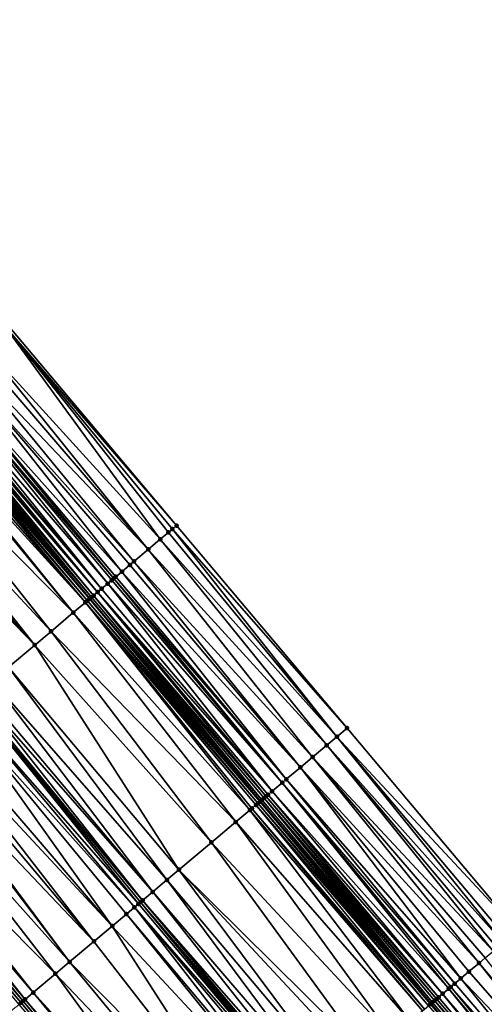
# Model space of a CAD drawing. Header units: feet. Extents: x 2004186 to 2014793, y 836912 to 864902.
# Tile 550 of 974: x 2008795 to 2008830, y 850318 to 850392. Entities that reach past the tile are written whole.
import ezdxf

# ---------------------------------------------------------------- set-up
doc = ezdxf.new("R2010")
doc.units = ezdxf.units.FT
doc.header["$LTSCALE"] = 100
doc.header["$MEASUREMENT"] = 0
for name, color, linetype, lineweight in [('EP_Travel Lane', 5, 'Continuous', 40), ('GPL_Skip Line', 2, 'Continuous', 40), ('Road Shots', 4, 'Continuous', 200), ('Road X-Section', 30, 'Continuous', 13)]:
    doc.layers.add(name, color=color, linetype=linetype, lineweight=lineweight)
doc.layers.add('I-77 SB_MM21-27-Surface-Border', color=7, linetype='Continuous')
doc.layers.add('I-77 SB_MM21-27-Surface-TIN', color=7, linetype='Continuous')

msp = doc.modelspace()

# ---------------------------------------------------------------- linework, layer by layer
at = {"layer": 'EP_Travel Lane'}
msp.add_polyline3d([(2008915.867513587, 850210.6115616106, 427.1143977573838), (2008902.985485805, 850225.9102312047, 427.1784940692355), (2008890.103520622, 850241.2088264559, 427.2702091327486), (2008877.221518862, 850256.5074651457, 427.3457865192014), (2008864.339452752, 850271.8061802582, 427.3929722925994), (2008851.457444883, 850287.104826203, 427.4658543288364), (2008838.575445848, 850302.4034616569, 427.542645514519), (2008825.692796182, 850317.7030101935, 427.605300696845), (2008812.811069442, 850333.0017262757, 427.7104481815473), (2008799.929318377, 850348.3004712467, 427.8060935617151), (2008787.047602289, 850363.5991746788, 427.9153491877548), (2008774.165686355, 850378.8981154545, 427.9468093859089), (2008761.283878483, 850394.1969278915, 428.0203162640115), (2008748.402164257, 850409.4956291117, 428.1303267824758), (2008735.520360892, 850424.7944361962, 428.2056198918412), (2008722.668771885, 850440.0799362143, 428.2471477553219), (2008709.8114582, 850455.3993182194, 428.3277989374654), (2008696.954085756, 850470.7187702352, 428.3810532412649), (2008684.096679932, 850486.038262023, 428.4187279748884), (2008671.239433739, 850501.3575636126, 428.5308118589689), (2008658.29212345, 850516.6541551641, 428.6017493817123), (2008645.370726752, 850531.9194284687, 428.7031373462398)], dxfattribs=at)
at = {"layer": 'GPL_Skip Line'}
msp.add_polyline3d([(2008894.092958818, 850218.4216067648, 427.3520091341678), (2008881.210969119, 850233.7202311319, 427.4329074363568), (2008868.328993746, 850249.0188384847, 427.5201267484), (2008855.446945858, 850264.3175319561, 427.5753522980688), (2008842.564943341, 850279.6161715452, 427.650595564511), (2008829.682933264, 850294.9148201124, 427.7225033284), (2008816.800461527, 850310.2131006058, 427.7898002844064), (2008803.917205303, 850325.5106064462, 427.8799851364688), (2008791.033978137, 850340.8080777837, 427.9814844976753), (2008778.150705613, 850356.1056029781, 428.0653225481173), (2008765.26733627, 850371.403243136, 428.1114611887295), (2008752.383995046, 850386.7008499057, 428.1685486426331), (2008739.500729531, 850401.998366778, 428.2551158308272), (2008726.61750691, 850417.2958327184, 428.3583851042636), (2008713.751811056, 850432.6082563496, 428.4147457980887), (2008700.907477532, 850447.9386255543, 428.4696726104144), (2008688.063002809, 850463.2691632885, 428.4587566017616), (2008675.218813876, 850478.599359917, 428.581107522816), (2008662.374626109, 850493.9295551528, 428.7040024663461), (2008649.477437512, 850509.2154379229, 428.7683137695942)], dxfattribs=at)
at = {"layer": 'I-77 SB_MM21-27-Surface-Border', "color": 3, "linetype": 'ByBlock', "lineweight": -2}
msp.add_polyline3d([(2008646.361944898, 850532.7559156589, 428.6848229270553), (2008660.176727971, 850518.2445676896, 428.5672643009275), (2008673.565362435, 850503.3065174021, 428.4832371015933), (2008690.395408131, 850491.3159234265, 428.3358796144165), (2008703.239696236, 850475.9856084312, 428.2598247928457), (2008716.237136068, 850460.7839192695, 428.1125989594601), (2008729.081235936, 850445.4538289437, 427.9486738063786), (2008741.913914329, 850430.1807046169, 427.8709516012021), (2008754.797180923, 850414.8831864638, 427.7847865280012), (2008767.680465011, 850399.5856475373, 427.7054260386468), (2008780.716760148, 850384.416901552, 427.6395433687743), (2008793.600095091, 850369.1193022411, 427.5799843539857), (2008806.483406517, 850353.8217308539, 427.5113196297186), (2008819.366612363, 850338.5242848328, 427.4015260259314), (2008832.24980813, 850323.2268507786, 427.2877568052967), (2008845.133555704, 850307.9270554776, 427.2317078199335), (2008857.862602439, 850292.499557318, 427.1704268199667), (2008870.591658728, 850277.0720478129, 427.113381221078), (2008883.16774643, 850261.5156949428, 427.0646691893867), (2008895.743853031, 850245.9593196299, 427.0242948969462), (2008908.472840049, 850230.5318923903, 426.9366870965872), (2008921.048963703, 850214.9754968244, 426.9038368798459)], dxfattribs=at)
at = {"layer": 'I-77 SB_MM21-27-Surface-TIN', "color": 128, "linetype": 'ByBlock', "lineweight": -2}
for points in [[(2008793.447140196, 850368.9904426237, 427.5884328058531), (2008791.764618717, 850367.5730077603, 427.6745040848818), (2008805.259752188, 850352.7908719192, 427.5730018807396)], [(2008793.600095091, 850369.1193022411, 427.5799843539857), (2008793.447140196, 850368.9904426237, 427.5884328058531), (2008806.483406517, 850353.8217308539, 427.5113196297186)], [(2008793.447140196, 850368.9904426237, 427.5884328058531), (2008806.17748917, 850353.564020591, 427.5252740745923), (2008806.483406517, 850353.8217308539, 427.5113196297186)], [(2008793.447140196, 850368.9904426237, 427.5884328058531), (2008805.871583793, 850353.3062961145, 427.543889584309), (2008806.17748917, 850353.564020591, 427.5252740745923)], [(2008793.447140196, 850368.9904426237, 427.5884328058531), (2008805.259752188, 850352.7908719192, 427.5730018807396), (2008805.871583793, 850353.3062961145, 427.543889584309)], [(2008791.305763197, 850367.1864180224, 427.7034193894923), (2008790.540987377, 850366.5421215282, 427.7451398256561), (2008804.342008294, 850352.0177314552, 427.6180380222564)], [(2008791.764618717, 850367.5730077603, 427.6745040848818), (2008791.305763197, 850367.1864180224, 427.7034193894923), (2008804.342008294, 850352.0177314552, 427.6180380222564)], [(2008791.764618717, 850367.5730077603, 427.6745040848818), (2008804.342008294, 850352.0177314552, 427.6180380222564), (2008805.259752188, 850352.7908719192, 427.5730018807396)], [(2008790.540987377, 850366.5421215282, 427.7451398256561), (2008789.929152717, 850366.0267009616, 427.7730631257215), (2008803.271319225, 850351.1157198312, 427.6753076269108)], [(2008790.540987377, 850366.5421215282, 427.7451398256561), (2008803.271319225, 850351.1157198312, 427.6753076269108), (2008804.342008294, 850352.0177314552, 427.6180380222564)], [(2008789.929152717, 850366.0267009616, 427.7730631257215), (2008789.01142825, 850365.2535374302, 427.8256652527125), (2008802.353555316, 850350.3426031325, 427.7125504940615)], [(2008789.929152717, 850366.0267009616, 427.7730631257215), (2008802.965398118, 850350.8580140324, 427.6877981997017), (2008803.271319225, 850351.1157198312, 427.6753076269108)], [(2008789.929152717, 850366.0267009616, 427.7730631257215), (2008802.353555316, 850350.3426031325, 427.7125504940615), (2008802.965398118, 850350.8580140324, 427.6877981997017)], [(2008788.705481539, 850364.9958620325, 427.828186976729), (2008788.246621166, 850364.6092780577, 427.8552124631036), (2008801.282827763, 850349.440637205, 427.7548349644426)], [(2008789.01142825, 850365.2535374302, 427.8256652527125), (2008788.705481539, 850364.9958620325, 427.828186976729), (2008801.741717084, 850349.8271868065, 427.7390822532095)], [(2008788.705481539, 850364.9958620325, 427.828186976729), (2008801.588742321, 850349.6983507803, 427.7397943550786), (2008801.741717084, 850349.8271868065, 427.7390822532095)], [(2008788.705481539, 850364.9958620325, 427.828186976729), (2008801.282827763, 850349.440637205, 427.7548349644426), (2008801.588742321, 850349.6983507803, 427.7397943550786)], [(2008789.01142825, 850365.2535374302, 427.8256652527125), (2008801.894684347, 850349.9560317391, 427.7354494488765), (2008802.353555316, 850350.3426031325, 427.7125504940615)], [(2008789.01142825, 850365.2535374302, 427.8256652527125), (2008801.741717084, 850349.8271868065, 427.7390822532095), (2008801.894684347, 850349.9560317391, 427.7354494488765)], [(2008787.634831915, 850364.0938035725, 427.9008171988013), (2008787.481869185, 850363.9649532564, 427.9062155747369), (2008800.518058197, 850348.7963332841, 427.7989895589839)], [(2008787.787780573, 850364.2226705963, 427.8899398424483), (2008787.634831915, 850364.0938035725, 427.9008171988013), (2008800.518058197, 850348.7963332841, 427.7989895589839)], [(2008787.940721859, 850364.3515463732, 427.8761921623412), (2008787.787780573, 850364.2226705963, 427.8899398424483), (2008800.823960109, 850349.0540618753, 427.7790247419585)], [(2008787.787780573, 850364.2226705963, 427.8899398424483), (2008800.518058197, 850348.7963332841, 427.7989895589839), (2008800.823960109, 850349.0540618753, 427.7790247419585)], [(2008788.246621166, 850364.6092780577, 427.8552124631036), (2008787.940721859, 850364.3515463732, 427.8761921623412), (2008800.823960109, 850349.0540618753, 427.7790247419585)], [(2008788.246621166, 850364.6092780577, 427.8552124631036), (2008800.823960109, 850349.0540618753, 427.7790247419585), (2008801.282827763, 850349.440637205, 427.7548349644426)], [(2008786.717043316, 850363.3207161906, 427.9284477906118), (2008786.411103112, 850363.0630330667, 427.9335031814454), (2008799.600262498, 850348.0232543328, 427.8238540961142)], [(2008786.87000848, 850363.4495636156, 427.923997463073), (2008786.717043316, 850363.3207161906, 427.9284477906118), (2008799.75322503, 850348.1521048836, 427.8183789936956)], [(2008786.717043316, 850363.3207161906, 427.9284477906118), (2008799.600262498, 850348.0232543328, 427.8238540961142), (2008799.75322503, 850348.1521048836, 427.8183789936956)], [(2008786.87000848, 850363.4495636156, 427.923997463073), (2008799.906172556, 850348.2809732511, 427.8070612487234), (2008787.047602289, 850363.5991746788, 427.9153491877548)], [(2008786.87000848, 850363.4495636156, 427.923997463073), (2008799.75322503, 850348.1521048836, 427.8183789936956), (2008799.906172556, 850348.2809732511, 427.8070612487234)], [(2008787.175923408, 850363.7072767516, 427.9091003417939), (2008787.047602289, 850363.5991746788, 427.9153491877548), (2008800.059132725, 850348.4098266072, 427.8006662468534)], [(2008799.906172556, 850348.2809732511, 427.8070612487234), (2008799.929318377, 850348.3004712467, 427.8060935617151), (2008787.047602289, 850363.5991746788, 427.9153491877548)], [(2008800.059132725, 850348.4098266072, 427.8006662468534), (2008787.047602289, 850363.5991746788, 427.9153491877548), (2008799.929318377, 850348.3004712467, 427.8060935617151)], [(2008787.328899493, 850363.836111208, 427.9089027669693), (2008787.175923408, 850363.7072767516, 427.9091003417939), (2008800.059132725, 850348.4098266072, 427.8006662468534)], [(2008787.481869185, 850363.9649532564, 427.9062155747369), (2008787.328899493, 850363.836111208, 427.9089027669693), (2008800.212121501, 850348.538645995, 427.8054102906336)], [(2008787.328899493, 850363.836111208, 427.9089027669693), (2008800.059132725, 850348.4098266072, 427.8006662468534), (2008800.212121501, 850348.538645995, 427.8054102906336)], [(2008787.481869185, 850363.9649532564, 427.9062155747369), (2008800.212121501, 850348.538645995, 427.8054102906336), (2008800.518058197, 850348.7963332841, 427.7989895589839)], [(2008785.952213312, 850362.6764840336, 427.9490703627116), (2008784.575453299, 850361.516944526, 427.9604896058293), (2008798.682464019, 850347.2501786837, 427.8476357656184)], [(2008786.105179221, 850362.8053305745, 427.9449099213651), (2008785.952213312, 850362.6764840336, 427.9490703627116), (2008798.682464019, 850347.2501786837, 427.8476357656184)], [(2008786.411103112, 850363.0630330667, 427.9335031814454), (2008786.105179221, 850362.8053305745, 427.9449099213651), (2008799.600262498, 850348.0232543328, 427.8238540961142)], [(2008786.105179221, 850362.8053305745, 427.9449099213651), (2008798.682464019, 850347.2501786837, 427.8476357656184), (2008799.600262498, 850348.0232543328, 427.8238540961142)], [(2008784.575453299, 850361.516944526, 427.9604896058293), (2008783.351673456, 850360.4862346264, 427.9733011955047), (2008796.999797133, 850345.8329164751, 427.8770858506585)], [(2008784.575453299, 850361.516944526, 427.9604896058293), (2008796.999797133, 850345.8329164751, 427.8770858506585), (2008798.682464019, 850347.2501786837, 427.8476357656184)], [(2008783.351673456, 850360.4862346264, 427.9733011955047), (2008782.739789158, 850359.9708729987, 427.9818968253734), (2008795.776033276, 850344.8021875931, 427.8961202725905)], [(2008783.351673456, 850360.4862346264, 427.9733011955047), (2008795.776033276, 850344.8021875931, 427.8961202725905), (2008796.999797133, 850345.8329164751, 427.8770858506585)], [(2008782.433843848, 850359.7131959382, 427.9849638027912), (2008782.280877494, 850359.584349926, 427.9889508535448), (2008795.776033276, 850344.8021875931, 427.8961202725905)], [(2008782.739789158, 850359.9708729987, 427.9818968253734), (2008782.433843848, 850359.7131959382, 427.9849638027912), (2008795.776033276, 850344.8021875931, 427.8961202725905)], [(2008782.280877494, 850359.584349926, 427.9889508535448), (2008781.82196487, 850359.1978279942, 427.9956307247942), (2008795.776033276, 850344.8021875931, 427.8961202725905)], [(2008781.82196487, 850359.1978279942, 427.9956307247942), (2008793.787406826, 850343.1272652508, 427.9230862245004), (2008795.776033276, 850344.8021875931, 427.8961202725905)], [(2008806.483406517, 850353.8217308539, 427.5113196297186), (2008806.17748917, 850353.564020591, 427.5252740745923), (2008819.366612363, 850338.5242848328, 427.4015260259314)], [(2008805.871583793, 850353.3062961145, 427.543889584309), (2008805.259752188, 850352.7908719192, 427.5730018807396), (2008818.601833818, 850337.8799915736, 427.4421839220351)], [(2008806.17748917, 850353.564020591, 427.5252740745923), (2008805.871583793, 850353.3062961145, 427.543889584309), (2008818.601833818, 850337.8799915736, 427.4421839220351)], [(2008806.17748917, 850353.564020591, 427.5252740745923), (2008818.601833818, 850337.8799915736, 427.4421839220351), (2008819.366612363, 850338.5242848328, 427.4015260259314)], [(2008805.259752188, 850352.7908719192, 427.5730018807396), (2008804.342008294, 850352.0177314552, 427.6180380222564), (2008817.837047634, 850337.2357073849, 427.4798674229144)], [(2008805.259752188, 850352.7908719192, 427.5730018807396), (2008817.837047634, 850337.2357073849, 427.4798674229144), (2008818.601833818, 850337.8799915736, 427.4421839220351)], [(2008804.342008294, 850352.0177314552, 427.6180380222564), (2008803.271319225, 850351.1157198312, 427.6753076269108), (2008816.766362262, 850336.3336913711, 427.5385760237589)], [(2008804.342008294, 850352.0177314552, 427.6180380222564), (2008816.766362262, 850336.3336913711, 427.5385760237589), (2008817.837047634, 850337.2357073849, 427.4798674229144)], [(2008802.965398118, 850350.8580140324, 427.6877981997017), (2008802.353555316, 850350.3426031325, 427.7125504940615), (2008815.848614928, 850335.5605549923, 427.5822721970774)], [(2008803.271319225, 850351.1157198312, 427.6753076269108), (2008802.965398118, 850350.8580140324, 427.6877981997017), (2008815.848614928, 850335.5605549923, 427.5822721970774)], [(2008803.271319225, 850351.1157198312, 427.6753076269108), (2008815.848614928, 850335.5605549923, 427.5822721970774), (2008816.766362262, 850336.3336913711, 427.5385760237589)], [(2008801.894684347, 850349.9560317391, 427.7354494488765), (2008801.741717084, 850349.8271868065, 427.7390822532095), (2008814.77791408, 850334.6585573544, 427.6349548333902)], [(2008802.353555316, 850350.3426031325, 427.7125504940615), (2008801.894684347, 850349.9560317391, 427.7354494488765), (2008814.77791408, 850334.6585573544, 427.6349548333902)], [(2008802.353555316, 850350.3426031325, 427.7125504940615), (2008814.77791408, 850334.6585573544, 427.6349548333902), (2008815.848614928, 850335.5605549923, 427.5822721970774)], [(2008801.282827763, 850349.440637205, 427.7548349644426), (2008800.823960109, 850349.0540618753, 427.7790247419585), (2008813.707184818, 850333.7565934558, 427.6765734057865)], [(2008801.588742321, 850349.6983507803, 427.7397943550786), (2008801.282827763, 850349.440637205, 427.7548349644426), (2008814.471963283, 850334.4008868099, 427.6358843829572)], [(2008801.282827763, 850349.440637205, 427.7548349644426), (2008813.707184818, 850333.7565934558, 427.6765734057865), (2008814.471963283, 850334.4008868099, 427.6358843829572)], [(2008801.741717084, 850349.8271868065, 427.7390822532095), (2008801.588742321, 850349.6983507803, 427.7397943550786), (2008814.471963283, 850334.4008868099, 427.6358843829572)], [(2008801.741717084, 850349.8271868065, 427.7390822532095), (2008814.471963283, 850334.4008868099, 427.6358843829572), (2008814.77791408, 850334.6585573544, 427.6349548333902)], [(2008800.212121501, 850348.538645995, 427.8054102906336), (2008800.059132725, 850348.4098266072, 427.8006662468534), (2008812.942380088, 850333.1123312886, 427.707035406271)], [(2008800.518058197, 850348.7963332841, 427.7989895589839), (2008800.212121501, 850348.538645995, 427.8054102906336), (2008813.248342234, 850333.3699883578, 427.7105247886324)], [(2008800.212121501, 850348.538645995, 427.8054102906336), (2008813.095366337, 850333.241153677, 427.7107956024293), (2008813.248342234, 850333.3699883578, 427.7105247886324)], [(2008800.212121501, 850348.538645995, 427.8054102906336), (2008812.942380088, 850333.1123312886, 427.707035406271), (2008813.095366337, 850333.241153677, 427.7107956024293)], [(2008800.823960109, 850349.0540618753, 427.7790247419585), (2008800.518058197, 850348.7963332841, 427.7989895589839), (2008813.707184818, 850333.7565934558, 427.6765734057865)], [(2008800.518058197, 850348.7963332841, 427.7989895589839), (2008813.401308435, 850333.4988345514, 427.70647860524), (2008813.707184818, 850333.7565934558, 427.6765734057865)], [(2008800.518058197, 850348.7963332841, 427.7989895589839), (2008813.248342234, 850333.3699883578, 427.7105247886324), (2008813.401308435, 850333.4988345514, 427.70647860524)], [(2008799.600262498, 850348.0232543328, 427.8238540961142), (2008798.682464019, 850347.2501786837, 427.8476357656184), (2008812.024587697, 850332.3392484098, 427.7331874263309)], [(2008799.75322503, 850348.1521048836, 427.8183789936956), (2008799.600262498, 850348.0232543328, 427.8238540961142), (2008812.636455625, 850332.8546294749, 427.7182189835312)], [(2008799.600262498, 850348.0232543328, 427.8238540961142), (2008812.483491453, 850332.725780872, 427.7230552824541), (2008812.636455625, 850332.8546294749, 427.7182189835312)], [(2008799.600262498, 850348.0232543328, 427.8238540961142), (2008812.177550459, 850332.4680986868, 427.7278022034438), (2008812.483491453, 850332.725780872, 427.7230552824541)], [(2008799.600262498, 850348.0232543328, 427.8238540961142), (2008812.024587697, 850332.3392484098, 427.7331874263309), (2008812.177550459, 850332.4680986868, 427.7278022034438)], [(2008799.906172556, 850348.2809732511, 427.8070612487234), (2008799.75322503, 850348.1521048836, 427.8183789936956), (2008812.789413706, 850332.9834853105, 427.7110110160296)], [(2008799.75322503, 850348.1521048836, 427.8183789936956), (2008812.636455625, 850332.8546294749, 427.7182189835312), (2008812.789413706, 850332.9834853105, 427.7110110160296)], [(2008799.906172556, 850348.2809732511, 427.8070612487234), (2008812.811069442, 850333.0017262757, 427.7104481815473), (2008799.929318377, 850348.3004712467, 427.8060935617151)], [(2008799.906172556, 850348.2809732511, 427.8070612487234), (2008812.789413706, 850332.9834853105, 427.7110110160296), (2008812.811069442, 850333.0017262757, 427.7104481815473)], [(2008800.059132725, 850348.4098266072, 427.8006662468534), (2008799.929318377, 850348.3004712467, 427.8060935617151), (2008812.942380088, 850333.1123312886, 427.707035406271)], [(2008812.942380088, 850333.1123312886, 427.707035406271), (2008799.929318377, 850348.3004712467, 427.8060935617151), (2008812.811069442, 850333.0017262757, 427.7104481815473)], [(2008798.682464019, 850347.2501786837, 427.8476357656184), (2008796.999797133, 850345.8329164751, 427.8770858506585), (2008810.953814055, 850331.4373372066, 427.7575257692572)], [(2008798.682464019, 850347.2501786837, 427.8476357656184), (2008810.953814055, 850331.4373372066, 427.7575257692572), (2008812.024587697, 850332.3392484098, 427.7331874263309)], [(2008796.999797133, 850345.8329164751, 427.8770858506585), (2008795.776033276, 850344.8021875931, 427.8961202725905), (2008809.118170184, 850329.8912416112, 427.7868216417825)], [(2008796.999797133, 850345.8329164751, 427.8770858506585), (2008809.118170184, 850329.8912416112, 427.7868216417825), (2008810.953814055, 850331.4373372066, 427.7575257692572)], [(2008795.776033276, 850344.8021875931, 427.8961202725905), (2008793.787406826, 850343.1272652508, 427.9230862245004), (2008806.670630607, 850327.8297979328, 427.8202701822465)], [(2008795.776033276, 850344.8021875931, 427.8961202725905), (2008806.670630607, 850327.8297979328, 427.8202701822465), (2008809.118170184, 850329.8912416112, 427.7868216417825)], [(2008793.787406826, 850343.1272652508, 427.9230862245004), (2008792.563653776, 850342.096523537, 427.9463285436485), (2008805.752817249, 850327.0567399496, 427.838258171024)], [(2008793.787406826, 850343.1272652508, 427.9230862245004), (2008805.752817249, 850327.0567399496, 427.838258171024), (2008806.670630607, 850327.8297979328, 427.8202701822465)], [(2008792.563653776, 850342.096523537, 427.9463285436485), (2008791.798824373, 850341.4522906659, 427.9671838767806), (2008804.682043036, 850326.1548294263, 427.8623736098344)], [(2008792.563653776, 850342.096523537, 427.9463285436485), (2008804.682043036, 850326.1548294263, 427.8623736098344), (2008805.752817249, 850327.0567399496, 427.838258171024)], [(2008791.492891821, 850341.1945984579, 427.9752176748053), (2008791.18694676, 850340.9369211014, 427.9783812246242), (2008803.917205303, 850325.5106064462, 427.8799851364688)], [(2008791.798824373, 850341.4522906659, 427.9671838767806), (2008791.492891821, 850341.1945984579, 427.9752176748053), (2008804.682043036, 850326.1548294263, 427.8623736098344)], [(2008791.492891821, 850341.1945984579, 427.9752176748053), (2008803.917205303, 850325.5106064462, 427.8799851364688), (2008804.682043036, 850326.1548294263, 427.8623736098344)], [(2008790.422073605, 850340.2927401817, 427.9822003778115), (2008789.963130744, 850339.9062541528, 427.9771060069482), (2008803.305295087, 850324.995275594, 427.878487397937)], [(2008790.422073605, 850340.2927401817, 427.9822003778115), (2008803.611249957, 850325.2529413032, 427.8791433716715), (2008791.033978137, 850340.8080777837, 427.9814844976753)], [(2008790.422073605, 850340.2927401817, 427.9822003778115), (2008803.305295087, 850324.995275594, 427.878487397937), (2008803.611249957, 850325.2529413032, 427.8791433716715)], [(2008791.18694676, 850340.9369211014, 427.9783812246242), (2008791.033978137, 850340.8080777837, 427.9814844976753), (2008803.917205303, 850325.5106064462, 427.8799851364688)], [(2008803.764231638, 850325.381769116, 427.8811247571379), (2008803.917205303, 850325.5106064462, 427.8799851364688), (2008791.033978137, 850340.8080777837, 427.9814844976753)], [(2008803.764231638, 850325.381769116, 427.8811247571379), (2008791.033978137, 850340.8080777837, 427.9814844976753), (2008803.611249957, 850325.2529413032, 427.8791433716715)], [(2008789.963130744, 850339.9062541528, 427.9771060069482), (2008788.586261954, 850338.7468438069, 427.9461673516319), (2008801.622475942, 850323.5781941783, 427.8486497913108)], [(2008789.963130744, 850339.9062541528, 427.9771060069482), (2008802.693370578, 850324.479961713, 427.8714242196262), (2008803.305295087, 850324.995275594, 427.878487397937)], [(2008789.963130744, 850339.9062541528, 427.9771060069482), (2008801.622475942, 850323.5781941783, 427.8486497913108), (2008802.693370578, 850324.479961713, 427.8714242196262)], [(2008787.974324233, 850338.2315456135, 427.9339600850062), (2008787.362380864, 850337.7162541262, 427.9195537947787), (2008800.245617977, 850322.4187709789, 427.8219254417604)], [(2008788.586261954, 850338.7468438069, 427.9461673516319), (2008787.974324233, 850338.2315456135, 427.9339600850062), (2008801.622475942, 850323.5781941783, 427.8486497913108)], [(2008787.974324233, 850338.2315456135, 427.9339600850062), (2008800.245617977, 850322.4187709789, 427.8219254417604), (2008801.622475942, 850323.5781941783, 427.8486497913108)], [(2008819.366612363, 850338.5242848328, 427.4015260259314), (2008818.601833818, 850337.8799915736, 427.4421839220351), (2008832.24980813, 850323.2268507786, 427.2877568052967)], [(2008787.362380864, 850337.7162541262, 427.9195537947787), (2008786.444473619, 850336.9433076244, 427.9009845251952), (2008800.245617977, 850322.4187709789, 427.8219254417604)], [(2008818.601833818, 850337.8799915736, 427.4421839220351), (2008817.837047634, 850337.2357073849, 427.4798674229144), (2008831.179122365, 850322.3248352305, 427.3463157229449)], [(2008818.601833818, 850337.8799915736, 427.4421839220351), (2008831.48503585, 850322.582550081, 427.3308561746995), (2008832.24980813, 850323.2268507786, 427.2877568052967)], [(2008818.601833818, 850337.8799915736, 427.4421839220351), (2008831.179122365, 850322.3248352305, 427.3463157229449), (2008831.48503585, 850322.582550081, 427.3308561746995)], [(2008786.291484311, 850336.8144888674, 427.8960335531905), (2008785.067601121, 850335.7839016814, 427.8686019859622), (2008798.409794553, 850320.8728885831, 427.7813073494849)], [(2008786.444473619, 850336.9433076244, 427.9009845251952), (2008786.291484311, 850336.8144888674, 427.8960335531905), (2008798.409794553, 850320.8728885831, 427.7813073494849)], [(2008786.444473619, 850336.9433076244, 427.9009845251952), (2008798.409794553, 850320.8728885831, 427.7813073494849), (2008800.245617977, 850322.4187709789, 427.8219254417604)], [(2008817.837047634, 850337.2357073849, 427.4798674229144), (2008816.766362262, 850336.3336913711, 427.5385760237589), (2008830.414336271, 850321.6805509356, 427.3840361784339)], [(2008817.837047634, 850337.2357073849, 427.4798674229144), (2008830.720254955, 850321.9382596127, 427.3706011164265), (2008831.179122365, 850322.3248352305, 427.3463157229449)], [(2008817.837047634, 850337.2357073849, 427.4798674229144), (2008830.414336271, 850321.6805509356, 427.3840361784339), (2008830.720254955, 850321.9382596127, 427.3706011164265)], [(2008816.766362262, 850336.3336913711, 427.5385760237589), (2008815.848614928, 850335.5605549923, 427.5822721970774), (2008829.34366254, 850320.7785211, 427.4472803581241)], [(2008816.766362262, 850336.3336913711, 427.5385760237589), (2008829.80252584, 850321.1651015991, 427.4213943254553), (2008830.414336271, 850321.6805509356, 427.3840361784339)], [(2008816.766362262, 850336.3336913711, 427.5385760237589), (2008829.34366254, 850320.7785211, 427.4472803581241), (2008829.80252584, 850321.1651015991, 427.4213943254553)], [(2008785.067601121, 850335.7839016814, 427.8686019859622), (2008783.231789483, 850334.2380052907, 427.8325740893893), (2008797.338906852, 850319.9711128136, 427.7612333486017)], [(2008785.067601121, 850335.7839016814, 427.8686019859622), (2008797.338906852, 850319.9711128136, 427.7612333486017), (2008798.409794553, 850320.8728885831, 427.7813073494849)], [(2008815.848614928, 850335.5605549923, 427.5822721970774), (2008814.77791408, 850334.6585573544, 427.6349548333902), (2008827.967051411, 850319.6188048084, 427.5166728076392)], [(2008815.848614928, 850335.5605549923, 427.5822721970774), (2008828.578874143, 850320.1342395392, 427.4841042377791), (2008829.34366254, 850320.7785211, 427.4472803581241)], [(2008815.848614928, 850335.5605549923, 427.5822721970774), (2008827.967051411, 850319.6188048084, 427.5166728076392), (2008828.578874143, 850320.1342395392, 427.4841042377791)], [(2008814.471963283, 850334.4008868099, 427.6358843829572), (2008813.707184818, 850333.7565934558, 427.6765734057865), (2008827.049273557, 850318.8457046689, 427.548487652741)], [(2008814.77791408, 850334.6585573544, 427.6349548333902), (2008814.471963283, 850334.4008868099, 427.6358843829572), (2008827.508168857, 850319.2322471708, 427.5350619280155)], [(2008814.471963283, 850334.4008868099, 427.6358843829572), (2008827.202233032, 850318.9745588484, 427.5418222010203), (2008827.508168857, 850319.2322471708, 427.5350619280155)], [(2008814.471963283, 850334.4008868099, 427.6358843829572), (2008827.049273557, 850318.8457046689, 427.548487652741), (2008827.202233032, 850318.9745588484, 427.5418222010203)], [(2008814.77791408, 850334.6585573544, 427.6349548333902), (2008827.508168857, 850319.2322471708, 427.5350619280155), (2008827.967051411, 850319.6188048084, 427.5166728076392)], [(2008782.619866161, 850333.722690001, 427.825973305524), (2008782.160910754, 850333.3362188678, 427.8159941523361), (2008795.044161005, 850318.0387201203, 427.7234790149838)], [(2008783.231789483, 850334.2380052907, 427.8325740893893), (2008782.619866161, 850333.722690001, 427.825973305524), (2008795.656106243, 850318.5540093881, 427.7386134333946)], [(2008782.619866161, 850333.722690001, 427.825973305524), (2008795.044161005, 850318.0387201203, 427.7234790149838), (2008795.656106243, 850318.5540093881, 427.7386134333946)], [(2008783.231789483, 850334.2380052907, 427.8325740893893), (2008795.656106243, 850318.5540093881, 427.7386134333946), (2008797.338906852, 850319.9711128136, 427.7612333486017)], [(2008813.707184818, 850333.7565934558, 427.6765734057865), (2008813.401308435, 850333.4988345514, 427.70647860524), (2008826.590407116, 850318.4591278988, 427.5731508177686)], [(2008813.707184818, 850333.7565934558, 427.6765734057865), (2008826.590407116, 850318.4591278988, 427.5731508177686), (2008827.049273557, 850318.8457046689, 427.548487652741)], [(2008781.854918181, 850333.078597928, 427.8006572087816), (2008781.703266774, 850332.9509060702, 427.7956782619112), (2008794.738166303, 850317.781101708, 427.7073130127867)], [(2008794.738166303, 850317.781101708, 427.7073130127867), (2008781.703266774, 850332.9509060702, 427.7956782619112), (2008794.580256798, 850317.6481504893, 427.7002073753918)], [(2008782.160910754, 850333.3362188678, 427.8159941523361), (2008781.854918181, 850333.078597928, 427.8006572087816), (2008794.891167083, 850317.9099068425, 427.7167312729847)], [(2008781.854918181, 850333.078597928, 427.8006572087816), (2008794.738166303, 850317.781101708, 427.7073130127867), (2008794.891167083, 850317.9099068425, 427.7167312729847)], [(2008782.160910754, 850333.3362188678, 427.8159941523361), (2008794.891167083, 850317.9099068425, 427.7167312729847), (2008795.044161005, 850318.0387201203, 427.7234790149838)], [(2008812.636455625, 850332.8546294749, 427.7182189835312), (2008812.483491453, 850332.725780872, 427.7230552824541), (2008825.519684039, 850317.5571566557, 427.6171809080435)], [(2008812.789413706, 850332.9834853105, 427.7110110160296), (2008812.636455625, 850332.8546294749, 427.7182189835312), (2008825.672632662, 850317.6860237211, 427.6062899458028)], [(2008812.636455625, 850332.8546294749, 427.7182189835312), (2008825.519684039, 850317.5571566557, 427.6171809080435), (2008825.672632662, 850317.6860237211, 427.6062899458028)], [(2008812.789413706, 850332.9834853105, 427.7110110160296), (2008825.692796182, 850317.7030101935, 427.605300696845), (2008812.811069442, 850333.0017262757, 427.7104481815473)], [(2008812.789413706, 850332.9834853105, 427.7110110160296), (2008825.672632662, 850317.6860237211, 427.6062899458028), (2008825.692796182, 850317.7030101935, 427.605300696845)], [(2008812.942380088, 850333.1123312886, 427.707035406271), (2008812.811069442, 850333.0017262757, 427.7104481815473), (2008825.825589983, 850317.8148804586, 427.5987856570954)], [(2008825.825589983, 850317.8148804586, 427.5987856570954), (2008812.811069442, 850333.0017262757, 427.7104481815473), (2008825.692796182, 850317.7030101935, 427.605300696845)], [(2008813.095366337, 850333.241153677, 427.7107956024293), (2008812.942380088, 850333.1123312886, 427.707035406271), (2008825.825589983, 850317.8148804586, 427.5987856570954)], [(2008813.248342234, 850333.3699883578, 427.7105247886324), (2008813.095366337, 850333.241153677, 427.7107956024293), (2008826.131541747, 850318.0725498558, 427.59823146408)], [(2008813.095366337, 850333.241153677, 427.7107956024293), (2008825.978570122, 850317.9437101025, 427.6001660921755), (2008826.131541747, 850318.0725498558, 427.59823146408)], [(2008813.095366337, 850333.241153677, 427.7107956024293), (2008825.825589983, 850317.8148804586, 427.5987856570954), (2008825.978570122, 850317.9437101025, 427.6001660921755)], [(2008813.401308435, 850333.4988345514, 427.70647860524), (2008813.248342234, 850333.3699883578, 427.7105247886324), (2008826.28450617, 850318.2013981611, 427.5934923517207)], [(2008813.248342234, 850333.3699883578, 427.7105247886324), (2008826.131541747, 850318.0725498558, 427.59823146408), (2008826.28450617, 850318.2013981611, 427.5934923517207)], [(2008813.401308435, 850333.4988345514, 427.70647860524), (2008826.28450617, 850318.2013981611, 427.5934923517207), (2008826.590407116, 850318.4591278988, 427.5731508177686)], [(2008812.024587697, 850332.3392484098, 427.7331874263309), (2008810.953814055, 850331.4373372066, 427.7575257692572), (2008824.142986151, 850316.3975433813, 427.6527912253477)], [(2008812.177550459, 850332.4680986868, 427.7278022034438), (2008812.024587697, 850332.3392484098, 427.7331874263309), (2008825.06078435, 850317.1706193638, 427.6288982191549)], [(2008812.024587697, 850332.3392484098, 427.7331874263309), (2008824.142986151, 850316.3975433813, 427.6527912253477), (2008825.06078435, 850317.1706193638, 427.6288982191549)], [(2008812.483491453, 850332.725780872, 427.7230552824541), (2008812.177550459, 850332.4680986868, 427.7278022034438), (2008825.213755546, 850317.2994596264, 427.6267964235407)], [(2008812.177550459, 850332.4680986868, 427.7278022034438), (2008825.06078435, 850317.1706193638, 427.6288982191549), (2008825.213755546, 850317.2994596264, 427.6267964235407)], [(2008812.483491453, 850332.725780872, 427.7230552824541), (2008825.213755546, 850317.2994596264, 427.6267964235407), (2008825.519684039, 850317.5571566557, 427.6171809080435)], [(2008810.953814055, 850331.4373372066, 427.7575257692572), (2008809.118170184, 850329.8912416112, 427.7868216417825), (2008822.766263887, 850315.2379590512, 427.6789099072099)], [(2008810.953814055, 850331.4373372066, 427.7575257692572), (2008822.766263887, 850315.2379590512, 427.6789099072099), (2008824.142986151, 850316.3975433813, 427.6527912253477)], [(2008809.118170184, 850329.8912416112, 427.7868216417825), (2008806.670630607, 850327.8297979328, 427.8202701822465), (2008820.930610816, 850313.6918743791, 427.7046289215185)], [(2008809.118170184, 850329.8912416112, 427.7868216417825), (2008820.930610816, 850313.6918743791, 427.7046289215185), (2008822.766263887, 850315.2379590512, 427.6789099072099)], [(2008806.670630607, 850327.8297979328, 427.8202701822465), (2008805.752817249, 850327.0567399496, 427.838258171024), (2008818.636061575, 850311.7592482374, 427.7434351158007)], [(2008806.670630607, 850327.8297979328, 427.8202701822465), (2008820.31873038, 850313.1765081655, 427.7147288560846), (2008820.930610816, 850313.6918743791, 427.7046289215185)], [(2008806.670630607, 850327.8297979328, 427.8202701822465), (2008818.636061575, 850311.7592482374, 427.7434351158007), (2008820.31873038, 850313.1765081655, 427.7147288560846)], [(2008805.752817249, 850327.0567399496, 427.838258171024), (2008804.682043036, 850326.1548294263, 427.8623736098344), (2008817.718259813, 850310.9861764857, 427.7659407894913)], [(2008805.752817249, 850327.0567399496, 427.838258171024), (2008817.718259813, 850310.9861764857, 427.7659407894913), (2008818.636061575, 850311.7592482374, 427.7434351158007)], [(2008804.682043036, 850326.1548294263, 427.8623736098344), (2008803.917205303, 850325.5106064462, 427.8799851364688), (2008817.106389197, 850310.4707986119, 427.7798644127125)], [(2008804.682043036, 850326.1548294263, 427.8623736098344), (2008817.106389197, 850310.4707986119, 427.7798644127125), (2008817.718259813, 850310.9861764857, 427.7659407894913)], [(2008803.764231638, 850325.381769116, 427.8811247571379), (2008816.800461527, 850310.2131006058, 427.7898002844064), (2008803.917205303, 850325.5106064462, 427.8799851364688)], [(2008817.106389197, 850310.4707986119, 427.7798644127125), (2008803.917205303, 850325.5106064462, 427.8799851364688), (2008816.800461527, 850310.2131006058, 427.7898002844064)], [(2008803.305295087, 850324.995275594, 427.878487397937), (2008802.693370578, 850324.479961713, 427.8714242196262), (2008815.576638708, 850309.1824417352, 427.7858789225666)], [(2008803.611249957, 850325.2529413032, 427.8791433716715), (2008803.305295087, 850324.995275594, 427.878487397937), (2008816.494508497, 850309.955432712, 427.7898614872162)], [(2008803.305295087, 850324.995275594, 427.878487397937), (2008816.188566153, 850309.6977521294, 427.7940836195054), (2008816.494508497, 850309.955432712, 427.7898614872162)], [(2008803.305295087, 850324.995275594, 427.878487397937), (2008815.576638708, 850309.1824417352, 427.7858789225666), (2008816.188566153, 850309.6977521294, 427.7940836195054)], [(2008803.764231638, 850325.381769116, 427.8811247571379), (2008803.611249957, 850325.2529413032, 427.8791433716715), (2008816.494508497, 850309.955432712, 427.7898614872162)], [(2008803.764231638, 850325.381769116, 427.8811247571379), (2008816.64749084, 850310.0842597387, 427.792100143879), (2008816.800461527, 850310.2131006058, 427.7898002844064)], [(2008803.764231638, 850325.381769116, 427.8811247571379), (2008816.494508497, 850309.955432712, 427.7898614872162), (2008816.64749084, 850310.0842597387, 427.792100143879)], [(2008802.693370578, 850324.479961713, 427.8714242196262), (2008801.622475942, 850323.5781941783, 427.8486497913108), (2008815.270667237, 850308.9247957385, 427.7787593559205)], [(2008802.693370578, 850324.479961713, 427.8714242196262), (2008815.270667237, 850308.9247957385, 427.7787593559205), (2008815.576638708, 850309.1824417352, 427.7858789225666)], [(2008801.622475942, 850323.5781941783, 427.8486497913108), (2008800.245617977, 850322.4187709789, 427.8219254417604), (2008812.5169611, 850306.6059377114, 427.7291317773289)], [(2008801.622475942, 850323.5781941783, 427.8486497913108), (2008812.5169611, 850306.6059377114, 427.7291317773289), (2008815.270667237, 850308.9247957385, 427.7787593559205)], [(2008800.245617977, 850322.4187709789, 427.8219254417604), (2008798.409794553, 850320.8728885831, 427.7813073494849), (2008812.5169611, 850306.6059377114, 427.7291317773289)], [(2008829.80252584, 850321.1651015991, 427.4213943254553), (2008829.34366254, 850320.7785211, 427.4472803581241), (2008842.227142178, 850305.4790438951, 427.385455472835)], [(2008798.409794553, 850320.8728885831, 427.7813073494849), (2008797.338906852, 850319.9711128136, 427.7612333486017), (2008811.140099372, 850305.4465189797, 427.7009461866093)], [(2008798.409794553, 850320.8728885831, 427.7813073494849), (2008811.140099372, 850305.4465189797, 427.7009461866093), (2008812.5169611, 850306.6059377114, 427.7291317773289)], [(2008829.34366254, 850320.7785211, 427.4472803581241), (2008828.578874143, 850320.1342395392, 427.4841042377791), (2008841.768223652, 850305.0925289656, 427.4048218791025)], [(2008829.34366254, 850320.7785211, 427.4472803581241), (2008841.768223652, 850305.0925289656, 427.4048218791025), (2008842.227142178, 850305.4790438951, 427.385455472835)], [(2008797.338906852, 850319.9711128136, 427.7612333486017), (2008795.656106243, 850318.5540093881, 427.7386134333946), (2008809.151326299, 850303.7717707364, 427.6708249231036)], [(2008797.338906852, 850319.9711128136, 427.7612333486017), (2008809.151326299, 850303.7717707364, 427.6708249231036), (2008811.140099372, 850305.4465189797, 427.7009461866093)], [(2008827.967051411, 850319.6188048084, 427.5166728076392), (2008827.508168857, 850319.2322471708, 427.5350619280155), (2008840.544464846, 850304.0617940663, 427.4670242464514)], [(2008828.578874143, 850320.1342395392, 427.4841042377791), (2008827.967051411, 850319.6188048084, 427.5166728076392), (2008841.768223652, 850305.0925289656, 427.4048218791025)], [(2008827.967051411, 850319.6188048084, 427.5166728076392), (2008840.544464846, 850304.0617940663, 427.4670242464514), (2008841.768223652, 850305.0925289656, 427.4048218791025)], [(2008827.049273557, 850318.8457046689, 427.548487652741), (2008826.590407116, 850318.4591278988, 427.5731508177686), (2008839.626630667, 850303.2887607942, 427.5070250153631)], [(2008827.202233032, 850318.9745588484, 427.5418222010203), (2008827.049273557, 850318.8457046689, 427.548487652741), (2008839.932567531, 850303.5464478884, 427.4902227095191)], [(2008827.049273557, 850318.8457046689, 427.548487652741), (2008839.626630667, 850303.2887607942, 427.5070250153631), (2008839.932567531, 850303.5464478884, 427.4902227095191)], [(2008827.508168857, 850319.2322471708, 427.5350619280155), (2008827.202233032, 850318.9745588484, 427.5418222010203), (2008840.544464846, 850304.0617940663, 427.4670242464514)], [(2008827.202233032, 850318.9745588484, 427.5418222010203), (2008839.932567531, 850303.5464478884, 427.4902227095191), (2008840.544464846, 850304.0617940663, 427.4670242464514)], [(2008795.044161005, 850318.0387201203, 427.7234790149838), (2008794.891167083, 850317.9099068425, 427.7167312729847), (2008807.774468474, 850302.6123473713, 427.6441588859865)], [(2008795.656106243, 850318.5540093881, 427.7386134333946), (2008795.044161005, 850318.0387201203, 427.7234790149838), (2008808.386421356, 850303.1276275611, 427.6622684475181)], [(2008795.044161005, 850318.0387201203, 427.7234790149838), (2008807.927463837, 850302.7411589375, 427.6514675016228), (2008808.386421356, 850303.1276275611, 427.6622684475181)], [(2008795.044161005, 850318.0387201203, 427.7234790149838), (2008807.774468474, 850302.6123473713, 427.6441588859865), (2008807.927463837, 850302.7411589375, 427.6514675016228)], [(2008795.656106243, 850318.5540093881, 427.7386134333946), (2008808.386421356, 850303.1276275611, 427.6622684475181), (2008809.151326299, 850303.7717707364, 427.6708249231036)], [(2008826.131541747, 850318.0725498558, 427.59823146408), (2008825.978570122, 850317.9437101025, 427.6001660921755), (2008839.16772423, 850302.9022315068, 427.5317255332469)], [(2008826.28450617, 850318.2013981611, 427.5934923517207), (2008826.131541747, 850318.0725498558, 427.59823146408), (2008839.16772423, 850302.9022315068, 427.5317255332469)], [(2008826.590407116, 850318.4591278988, 427.5731508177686), (2008826.28450617, 850318.2013981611, 427.5934923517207), (2008839.16772423, 850302.9022315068, 427.5317255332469)], [(2008826.590407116, 850318.4591278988, 427.5731508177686), (2008839.16772423, 850302.9022315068, 427.5317255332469), (2008839.626630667, 850303.2887607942, 427.5070250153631)], [(2008794.738166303, 850317.781101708, 427.7073130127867), (2008794.580256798, 850317.6481504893, 427.7002073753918), (2008807.62148042, 850302.4835271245, 427.6396967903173)], [(2008794.891167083, 850317.9099068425, 427.7167312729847), (2008794.738166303, 850317.781101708, 427.7073130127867), (2008807.62148042, 850302.4835271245, 427.6396967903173)], [(2008794.891167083, 850317.9099068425, 427.7167312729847), (2008807.62148042, 850302.4835271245, 427.6396967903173), (2008807.774468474, 850302.6123473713, 427.6441588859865)], [(2008825.672632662, 850317.6860237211, 427.6062899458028), (2008825.519684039, 850317.5571566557, 427.6171809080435), (2008838.575445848, 850302.4034616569, 427.542645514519)], [(2008825.672632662, 850317.6860237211, 427.6062899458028), (2008838.575445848, 850302.4034616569, 427.542645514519), (2008825.692796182, 850317.7030101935, 427.605300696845)], [(2008825.825589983, 850317.8148804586, 427.5987856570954), (2008825.692796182, 850317.7030101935, 427.605300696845), (2008838.70877506, 850302.5157529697, 427.5375719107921)], [(2008838.70877506, 850302.5157529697, 427.5375719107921), (2008825.692796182, 850317.7030101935, 427.605300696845), (2008838.575445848, 850302.4034616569, 427.542645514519)], [(2008825.978570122, 850317.9437101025, 427.6001660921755), (2008825.825589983, 850317.8148804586, 427.5987856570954), (2008838.70877506, 850302.5157529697, 427.5375719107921)], [(2008825.978570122, 850317.9437101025, 427.6001660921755), (2008838.70877506, 850302.5157529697, 427.5375719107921), (2008839.16772423, 850302.9022315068, 427.5317255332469)]]:
    msp.add_3dface(points, dxfattribs=at)
at = {"layer": 'Road Shots', "lineweight": 100}
for p in [(2008806.483406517, 850353.8217308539, 427.5113196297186), (2008805.871583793, 850353.3062961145, 427.543889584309), (2008806.17748917, 850353.564020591, 427.5252740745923), (2008805.259752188, 850352.7908719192, 427.5730018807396), (2008804.342008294, 850352.0177314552, 427.6180380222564), (2008802.965398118, 850350.8580140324, 427.6877981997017), (2008803.271319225, 850351.1157198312, 427.6753076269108), (2008801.894684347, 850349.9560317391, 427.7354494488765), (2008802.353555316, 850350.3426031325, 427.7125504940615), (2008801.282827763, 850349.440637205, 427.7548349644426), (2008801.588742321, 850349.6983507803, 427.7397943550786), (2008801.741717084, 850349.8271868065, 427.7390822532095), (2008800.212121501, 850348.538645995, 427.8054102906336), (2008800.518058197, 850348.7963332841, 427.7989895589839), (2008800.823960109, 850349.0540618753, 427.7790247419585), (2008799.600262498, 850348.0232543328, 427.8238540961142), (2008799.75322503, 850348.1521048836, 427.8183789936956), (2008799.906172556, 850348.2809732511, 427.8070612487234), (2008800.059132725, 850348.4098266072, 427.8006662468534), (2008798.682464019, 850347.2501786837, 427.8476357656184), (2008796.999797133, 850345.8329164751, 427.8770858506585), (2008795.776033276, 850344.8021875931, 427.8961202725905), (2008819.366612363, 850338.5242848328, 427.4015260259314), (2008818.601833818, 850337.8799915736, 427.4421839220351), (2008817.837047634, 850337.2357073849, 427.4798674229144), (2008816.766362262, 850336.3336913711, 427.5385760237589), (2008815.848614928, 850335.5605549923, 427.5822721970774), (2008814.471963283, 850334.4008868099, 427.6358843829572), (2008814.77791408, 850334.6585573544, 427.6349548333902), (2008813.707184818, 850333.7565934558, 427.6765734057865), (2008812.636455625, 850332.8546294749, 427.7182189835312), (2008812.789413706, 850332.9834853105, 427.7110110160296), (2008812.942380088, 850333.1123312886, 427.707035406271), (2008813.095366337, 850333.241153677, 427.7107956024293), (2008813.248342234, 850333.3699883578, 427.7105247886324), (2008813.401308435, 850333.4988345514, 427.70647860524), (2008812.024587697, 850332.3392484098, 427.7331874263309), (2008812.177550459, 850332.4680986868, 427.7278022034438), (2008812.483491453, 850332.725780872, 427.7230552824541), (2008810.953814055, 850331.4373372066, 427.7575257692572), (2008809.118170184, 850329.8912416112, 427.7868216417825), (2008806.670630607, 850327.8297979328, 427.8202701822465), (2008805.752817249, 850327.0567399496, 427.838258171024), (2008804.682043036, 850326.1548294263, 427.8623736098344), (2008803.917205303, 850325.5106064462, 427.8799851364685), (2008803.305295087, 850324.995275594, 427.878487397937), (2008803.611249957, 850325.2529413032, 427.8791433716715), (2008803.764231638, 850325.381769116, 427.8811247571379), (2008802.693370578, 850324.479961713, 427.8714242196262), (2008801.622475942, 850323.5781941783, 427.8486497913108), (2008800.245617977, 850322.4187709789, 427.8219254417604), (2008798.409794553, 850320.8728885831, 427.7813073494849), (2008829.34366254, 850320.7785211, 427.4472803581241), (2008797.338906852, 850319.9711128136, 427.7612333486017), (2008827.967051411, 850319.6188048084, 427.5166728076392), (2008828.578874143, 850320.1342395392, 427.4841042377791), (2008827.049273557, 850318.8457046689, 427.548487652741), (2008827.202233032, 850318.9745588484, 427.5418222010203), (2008827.508168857, 850319.2322471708, 427.5350619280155), (2008795.044161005, 850318.0387201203, 427.7234790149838), (2008795.656106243, 850318.5540093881, 427.7386134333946), (2008826.131541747, 850318.0725498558, 427.59823146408), (2008826.28450617, 850318.2013981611, 427.5934923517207), (2008826.590407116, 850318.4591278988, 427.5731508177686), (2008794.738166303, 850317.781101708, 427.7073130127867), (2008794.891167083, 850317.9099068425, 427.7167312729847), (2008825.672632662, 850317.6860237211, 427.6062899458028), (2008825.825589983, 850317.8148804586, 427.5987856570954), (2008825.978570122, 850317.9437101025, 427.6001660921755)]:
    msp.add_point(p, dxfattribs=at)
at = {"layer": 'Road X-Section', "extrusion": (-0.6441641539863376, 0.7648768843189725, 0.003986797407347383), "elevation": -643583.4427705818, "flags": 128}
msp.add_lwpolyline([(-2084223.858757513, 2993.253508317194), (-2084224.258757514, 2993.272969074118), (-2084224.858757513, 2993.2970412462), (-2084225.458757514, 2993.325477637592), (-2084225.858757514, 2993.338369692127), (-2084226.258757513, 2993.356896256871), (-2084226.458757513, 2993.358255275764), (-2084226.658757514, 2993.357067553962), (-2084226.858757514, 2993.358762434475), (-2084227.058757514, 2993.364785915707), (-2084227.258757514, 2993.373754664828), (-2084227.458757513, 2993.385567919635), (-2084227.858757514, 2993.414796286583), (-2084228.058757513, 2993.427521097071), (-2084228.258757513, 2993.430208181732), (-2084228.858757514, 2993.431101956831), (-2084229.058757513, 2993.437829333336), (-2084229.258757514, 2993.446825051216), (-2084229.658757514, 2993.456951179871), (-2084229.858757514, 2993.464101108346), (-2084230.058757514, 2993.467762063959), (-2084231.058757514, 2993.476110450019), (-2084231.458757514, 2993.483170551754), (-2084232.658757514, 2993.511125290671), (-2084233.658757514, 2993.53173370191), (-2084236.058757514, 2993.570766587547), (-2084237.658757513, 2993.603915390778), (-2084238.858757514, 2993.627844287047), (-2084239.858757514, 2993.644364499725), (-2084240.058757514, 2993.649193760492), (-2084240.658757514, 2993.654679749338), (-2084240.858757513, 2993.650255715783), (-2084241.058757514, 2993.651203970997), (-2084241.458757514, 2993.66124980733), (-2084241.858757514, 2993.676586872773), (-2084242.458757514, 2993.686566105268), (-2084243.258757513, 2993.693166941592), (-2084245.658757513, 2993.729195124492), (-2084247.258757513, 2993.75662690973), (-2084247.458757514, 2993.761577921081), (-2084248.658757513, 2993.780147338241), (-2084249.458757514, 2993.794553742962), (-2084250.258757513, 2993.806761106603), (-2084252.058757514, 2993.8377000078), (-2084252.658757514, 2993.84279441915), (-2084253.458757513, 2993.842078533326), (-2084253.658757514, 2993.83897523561), (-2084254.058757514, 2993.83581166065), (-2084254.458757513, 2993.827777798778), (-2084255.458757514, 2993.8069222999), (-2084257.058757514, 2993.783679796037), (-2084259.658757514, 2993.756713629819), (-2084261.258757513, 2993.737679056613), (-2084263.458757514, 2993.708228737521), (-2084264.658757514, 2993.684446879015), (-2084264.858757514, 2993.678971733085), (-2084265.058757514, 2993.667653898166), (-2084265.258757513, 2993.661258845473), (-2084265.458757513, 2993.666002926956), (-2084265.858757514, 2993.659582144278), (-2084266.258757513, 2993.639617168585), (-2084266.858757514, 2993.615427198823), (-2084267.258757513, 2993.600386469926), (-2084267.458757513, 2993.599674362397), (-2084267.658757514, 2993.596041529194), (-2084268.258757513, 2993.573142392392), (-2084269.058757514, 2993.548389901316), (-2084269.458757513, 2993.535899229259), (-2084270.858757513, 2993.478629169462), (-2084272.058757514, 2993.433592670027), (-2084272.858757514, 2993.404480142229), (-2084273.258757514, 2993.385864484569), (-2084273.658757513, 2993.371909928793)], dxfattribs=at)
at = {"layer": 'Road X-Section', "extrusion": (-0.6441641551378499, 0.7648768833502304, 0.00398679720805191), "elevation": -643603.4459075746, "flags": 128}
msp.add_lwpolyline([(-2084223.65778897, 2993.234077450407), (-2084224.057788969, 2993.254611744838), (-2084224.25778897, 2993.266036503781), (-2084224.85778897, 2993.292547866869), (-2084225.057788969, 2993.297880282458), (-2084225.85778897, 2993.333811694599), (-2084226.25778897, 2993.347849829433), (-2084226.45778897, 2993.35024639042), (-2084226.65778897, 2993.350596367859), (-2084226.857788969, 2993.353193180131), (-2084227.25778897, 2993.366704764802), (-2084227.65778897, 2993.388601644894), (-2084228.057788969, 2993.411878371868), (-2084228.25778897, 2993.417398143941), (-2084228.65778897, 2993.41884790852), (-2084228.85778897, 2993.424237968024), (-2084229.05778897, 2993.43439591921), (-2084229.25778897, 2993.441371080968), (-2084229.65778897, 2993.449192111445), (-2084229.857788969, 2993.457877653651), (-2084230.05778897, 2993.464007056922), (-2084230.65778897, 2993.465607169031), (-2084231.057788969, 2993.469679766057), (-2084231.857788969, 2993.486339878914), (-2084234.057788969, 2993.532388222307), (-2084235.05778897, 2993.547296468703), (-2084236.65778897, 2993.576201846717), (-2084237.457788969, 2993.595311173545), (-2084238.85778897, 2993.620423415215), (-2084239.45778897, 2993.631804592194), (-2084239.85778897, 2993.637913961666), (-2084240.05778897, 2993.639445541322), (-2084240.65778897, 2993.63374413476), (-2084240.85778897, 2993.62947342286), (-2084241.057788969, 2993.633756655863), (-2084241.457788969, 2993.647525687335), (-2084241.65778897, 2993.656944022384), (-2084241.85778897, 2993.66369181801), (-2084242.65778897, 2993.6788263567), (-2084244.85778897, 2993.701446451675), (-2084246.25778897, 2993.721520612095), (-2084248.65778897, 2993.762139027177), (-2084250.45778897, 2993.788863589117), (-2084251.857788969, 2993.811638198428), (-2084252.65778897, 2993.818701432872), (-2084253.05778897, 2993.81935741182), (-2084253.25778897, 2993.821338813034), (-2084253.45778897, 2993.820199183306), (-2084254.45778897, 2993.802587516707), (-2084255.857788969, 2993.778471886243), (-2084257.057788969, 2993.760483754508), (-2084260.25778897, 2993.727034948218), (-2084262.65778897, 2993.697738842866), (-2084264.05778897, 2993.673400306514), (-2084264.25778897, 2993.668015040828), (-2084264.65778897, 2993.663268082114), (-2084264.85778897, 2993.658431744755), (-2084265.05778897, 2993.65122371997), (-2084265.25778897, 2993.647248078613), (-2084265.45778897, 2993.651008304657), (-2084265.65778897, 2993.650737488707), (-2084265.85778897, 2993.646691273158), (-2084266.257788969, 2993.616785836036), (-2084267.25778897, 2993.576096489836), (-2084267.65778897, 2993.575166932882), (-2084269.057788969, 2993.52248387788), (-2084270.257788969, 2993.478787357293), (-2084271.65778897, 2993.420078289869), (-2084272.657788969, 2993.382394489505), (-2084273.65778897, 2993.341736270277)], dxfattribs=at)
at = {"layer": 'Road X-Section', "extrusion": (-0.6441641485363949, 0.7648768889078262, 0.003986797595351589), "elevation": -643623.427920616, "flags": 128}
msp.add_lwpolyline([(-2084223.663343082, 2993.207220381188), (-2084224.263343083, 2993.233779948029), (-2084225.063343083, 2993.26390603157), (-2084225.663343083, 2993.279102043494), (-2084225.863343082, 2993.283493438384), (-2084226.263343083, 2993.299775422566), (-2084226.463343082, 2993.305744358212), (-2084226.863343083, 2993.31307733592), (-2084227.063343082, 2993.318933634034), (-2084227.263343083, 2993.32695301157), (-2084227.663343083, 2993.348870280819), (-2084228.063343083, 2993.370956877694), (-2084228.263343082, 2993.379431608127), (-2084228.663343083, 2993.393046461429), (-2084229.063343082, 2993.414107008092), (-2084229.263343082, 2993.422057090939), (-2084229.463343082, 2993.427370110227), (-2084230.063343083, 2993.4505808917), (-2084230.263343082, 2993.454659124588), (-2084230.863343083, 2993.459465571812), (-2084232.063343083, 2993.479318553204), (-2084232.463343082, 2993.485087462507), (-2084233.463343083, 2993.503850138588), (-2084234.063343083, 2993.517865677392), (-2084234.863343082, 2993.53019540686), (-2084235.463343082, 2993.53839930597), (-2084236.863343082, 2993.565115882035), (-2084237.863343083, 2993.591726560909), (-2084239.863343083, 2993.631680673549), (-2084240.263343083, 2993.642450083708), (-2084240.863343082, 2993.65044346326), (-2084241.063343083, 2993.655264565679), (-2084241.463343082, 2993.659823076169), (-2084241.663343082, 2993.6642852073), (-2084241.863343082, 2993.67159388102), (-2084242.463343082, 2993.682394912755), (-2084243.463343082, 2993.690951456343), (-2084246.063343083, 2993.721072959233), (-2084247.863343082, 2993.749258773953), (-2084251.463343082, 2993.798886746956), (-2084251.863343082, 2993.806006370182), (-2084252.663343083, 2993.814211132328), (-2084253.063343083, 2993.809988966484), (-2084253.263343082, 2993.812227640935), (-2084253.463343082, 2993.809927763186), (-2084253.863343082, 2993.799991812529), (-2084254.663343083, 2993.786068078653), (-2084255.863343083, 2993.763562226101), (-2084258.063343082, 2993.734855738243), (-2084258.863343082, 2993.72475572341), (-2084261.263343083, 2993.699036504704), (-2084263.063343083, 2993.672917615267), (-2084264.263343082, 2993.649024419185), (-2084264.463343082, 2993.646922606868), (-2084264.863343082, 2993.637307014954), (-2084265.063343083, 2993.626415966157), (-2084265.263343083, 2993.618911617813), (-2084265.463343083, 2993.620292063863), (-2084265.663343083, 2993.618357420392), (-2084265.863343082, 2993.613618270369), (-2084266.263343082, 2993.593276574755), (-2084266.863343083, 2993.568613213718), (-2084267.063343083, 2993.561947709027), (-2084267.463343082, 2993.555187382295), (-2084268.063343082, 2993.536798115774), (-2084268.863343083, 2993.50422928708), (-2084269.863343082, 2993.467405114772), (-2084270.463343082, 2993.441518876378), (-2084271.263343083, 2993.404160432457), (-2084271.663343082, 2993.390725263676), (-2084272.263343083, 2993.366439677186), (-2084272.663343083, 2993.35098000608), (-2084273.663343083, 2993.30788029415)], dxfattribs=at)

doc.saveas('drawing.dxf')
